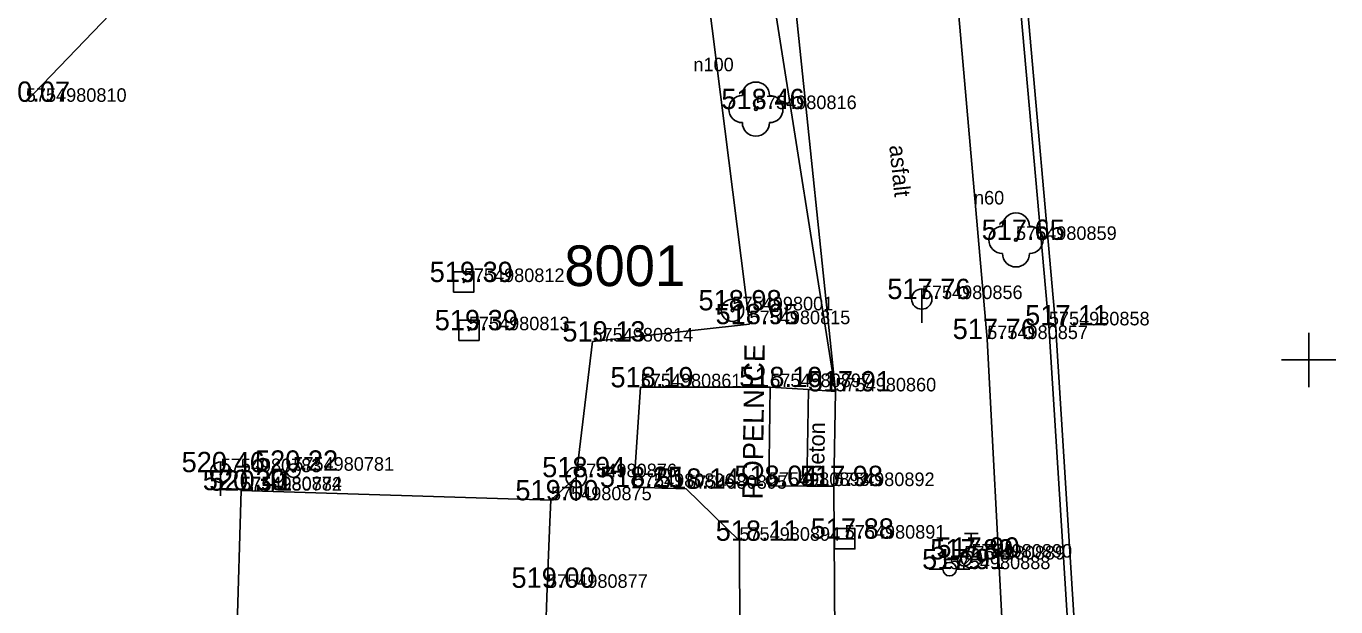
# Model space of a CAD drawing. Extents: x -669251 to -668549, y -1128351 to -1127698.
# Drawn here: x -669047.33 to -668999, y -1128109.11 to -1128087.68 of the extents above; entities that cross this region are included whole.
import ezdxf

# ---------------------------------------------------------------- set-up
doc = ezdxf.new("R2010")
doc.units = 0
for name, color, linetype in [('Vrstva 1', 7, 'Continuous'), ('Vrstva 10', 7, 'Continuous'), ('Vrstva 11', 7, 'Continuous'), ('Vrstva 14', 7, 'Continuous'), ('Vrstva 2', 7, 'Continuous'), ('Vrstva 22', 7, 'Continuous'), ('Vrstva 25', 7, 'Continuous'), ('Vrstva 26', 7, 'Continuous'), ('Vrstva 27', 7, 'Continuous'), ('Vrstva 28', 7, 'Continuous'), ('Vrstva 3', 7, 'Continuous'), ('Vrstva 40', 7, 'Continuous'), ('Vrstva 42', 7, 'Continuous'), ('Vrstva 47', 7, 'Continuous'), ('Vrstva 5', 7, 'Continuous'), ('Vrstva 6', 7, 'Continuous'), ('Vrstva 61', 7, 'Continuous'), ('Vrstva 63', 7, 'Continuous'), ('Vrstva 7', 7, 'Continuous')]:
    doc.layers.add(name, color=color, linetype=linetype)

msp = doc.modelspace()

# ---------------------------------------------------------------- linework, layer by layer
at = {"layer": 'Vrstva 1'}
for p, q in [((-669020.399, -1128090.739), (-669020.399, -1128090.739)), ((-669010.803, -1128095.567), (-669010.803, -1128095.567)), ((-669031.179, -1128097.122), (-669031.179, -1128097.122)), ((-669021.263, -1128098.168), (-669021.263, -1128098.168)), ((-669014.276, -1128097.751), (-669014.276, -1128097.751)), ((-669030.993, -1128098.902), (-669030.993, -1128098.902)), ((-669020.634, -1128098.678), (-669020.634, -1128098.678)), ((-669009.588, -1128098.722), (-669009.588, -1128098.722)), ((-669026.428, -1128099.318), (-669026.428, -1128099.318)), ((-669011.864, -1128099.227), (-669011.864, -1128099.227)), ((-669024.652, -1128101.009), (-669024.652, -1128101.009)), ((-669019.87, -1128101.001), (-669019.87, -1128101.001)), ((-669017.465, -1128101.159), (-669017.465, -1128101.159)), ((-669040.152, -1128104.141), (-669040.152, -1128104.141)), ((-669037.469, -1128104.087), (-669037.469, -1128104.087)), ((-669027.032, -1128104.327), (-669027.032, -1128104.327)), ((-669039.393, -1128104.806), (-669039.393, -1128104.806)), ((-669039.392, -1128104.823), (-669039.392, -1128104.823)), ((-669024.904, -1128104.69), (-669024.904, -1128104.69)), ((-669022.971, -1128104.752), (-669022.971, -1128104.752)), ((-669019.924, -1128104.648), (-669019.924, -1128104.648)), ((-669017.523, -1128104.654), (-669017.523, -1128104.654)), ((-669027.963, -1128105.18), (-669027.963, -1128105.18)), ((-669021.008, -1128106.674), (-669021.008, -1128106.674)), ((-669017.124, -1128106.596), (-669017.124, -1128106.596)), ((-669012.449, -1128107.296), (-669012.449, -1128107.296)), ((-669013.25, -1128107.721), (-669013.25, -1128107.721)), ((-669012.711, -1128107.363), (-669012.711, -1128107.363)), ((-669028.107, -1128108.41), (-669028.107, -1128108.41))]:
    msp.add_line(p, q, dxfattribs=at)
at = {"layer": 'Vrstva 10'}
for p, q in [((-669017.465, -1128101.159), (-669020.621, -1128070.658)), ((-669014.223, -1128072.423), (-669011.864, -1128099.227)), ((-669011.864, -1128099.227), (-669010.935, -1128116.927)), ((-669024.904, -1128104.69), (-669024.652, -1128101.009)), ((-669024.652, -1128101.009), (-669019.87, -1128101.001)), ((-669019.87, -1128101.001), (-669019.924, -1128104.648)), ((-669018.459, -1128101.094), (-669017.465, -1128101.159)), ((-669017.523, -1128104.654), (-669017.465, -1128101.159)), ((-669022.971, -1128104.752), (-669024.904, -1128104.69)), ((-669021.008, -1128106.674), (-669022.971, -1128104.752)), ((-669018.522, -1128104.652), (-669017.523, -1128104.654)), ((-669017.523, -1128104.654), (-669017.454, -1128116.14)), ((-669020.975, -1128113.944), (-669021.008, -1128106.674))]:
    msp.add_line(p, q, dxfattribs=at)
at = {"layer": 'Vrstva 11'}
for p, q in [((-669018.459, -1128101.094), (-669019.87, -1128101.001)), ((-669018.522, -1128104.652), (-669018.459, -1128101.094)), ((-669019.924, -1128104.648), (-669018.522, -1128104.652))]:
    msp.add_line(p, q, dxfattribs=at)
at = {"layer": 'Vrstva 14'}
for p, q in [((-669020.634, -1128098.678), (-669025.352, -1128061.307)), ((-669047.339, -1128090.47), (-669038.666, -1128081.423)), ((-669017.465, -1128101.159), (-669019.787, -1128086.415)), ((-669026.428, -1128099.318), (-669020.634, -1128098.678)), ((-669027.032, -1128104.327), (-669026.428, -1128099.318)), ((-669027.963, -1128105.18), (-669027.032, -1128104.327))]:
    msp.add_line(p, q, dxfattribs=at)
at = {"layer": 'Vrstva 22'}
for centre in [(-669020.399, -1128090.739), (-669010.803, -1128095.567)]:
    msp.add_circle(centre, 0.05, dxfattribs=at)
for centre, start, end in [((-669020.399, -1128090.239), 0, 180), ((-669020.899, -1128090.739), 90, 270), ((-669019.899, -1128090.739), 270, 90), ((-669020.399, -1128091.239), 180, 0), ((-669010.803, -1128095.067), 0, 180), ((-669011.303, -1128095.567), 90, 270), ((-669010.303, -1128095.567), 270, 90), ((-669010.803, -1128096.067), 180, 0)]:
    msp.add_arc(centre, 0.5, start, end, dxfattribs=at)
at = {"layer": 'Vrstva 25'}
for radius in [0.25, 0.05]:
    msp.add_circle((-669037.469, -1128104.087), radius, dxfattribs=at)
at = {"layer": 'Vrstva 26'}
for points in [[(-669031.555, -1128097.495), (-669030.805, -1128097.495), (-669030.805, -1128096.745), (-669031.555, -1128096.745)], [(-669031.365, -1128099.275), (-669030.615, -1128099.275), (-669030.615, -1128098.525), (-669031.365, -1128098.525)]]:
    msp.add_lwpolyline(points, close=True, dxfattribs=at)
for centre in [(-669031.18, -1128097.12), (-669030.99, -1128098.9)]:
    msp.add_circle(centre, 0.02, dxfattribs=at)
at = {"layer": 'Vrstva 27'}
for p, q in [((-669014.28, -1128097.375), (-669014.28, -1128098.625)), ((-669040.15, -1128103.765), (-669040.15, -1128105.015)), ((-669027.03, -1128103.955), (-669027.03, -1128105.205)), ((-669017.495, -1128106.6), (-669016.745, -1128106.6))]:
    msp.add_line(p, q, dxfattribs=at)
msp.add_lwpolyline([(-669017.495, -1128106.974), (-669016.745, -1128106.974), (-669016.745, -1128106.224), (-669017.495, -1128106.224)], close=True, dxfattribs=at)
for centre in [(-669014.28, -1128097.75), (-669040.15, -1128104.14), (-669027.03, -1128104.33)]:
    msp.add_circle(centre, 0.375, dxfattribs=at)
at = {"layer": 'Vrstva 28'}
for p, q in [((-669012.7, -1128106.4), (-669012.2, -1128106.4)), ((-669012.45, -1128106.925), (-669012.45, -1128106.4)), ((-669012.715, -1128107.565), (-669012.185, -1128107.035)), ((-669013.5, -1128107.72), (-669014, -1128107.72)), ((-669012.96, -1128107.36), (-669013.46, -1128107.36)), ((-669013, -1128107.72), (-669012.5, -1128107.72)), ((-669012.46, -1128107.36), (-669011.96, -1128107.36))]:
    msp.add_line(p, q, dxfattribs=at)
for centre, radius in [((-669012.71, -1128107.36), 0.25), ((-669012.45, -1128107.3), 0.375), ((-669013.25, -1128107.72), 0.25)]:
    msp.add_circle(centre, radius, dxfattribs=at)
at = {"layer": 'Vrstva 5'}
for p, q in [((-669039.619, -1128112.278), (-669039.392, -1128104.823)), ((-669039.392, -1128104.823), (-669027.963, -1128105.18)), ((-669027.963, -1128105.18), (-669027.998, -1128105.979)), ((-669028.107, -1128108.41), (-669028.266, -1128113.226))]:
    msp.add_line(p, q, dxfattribs=at)
at = {"layer": 'Vrstva 6'}
msp.add_line((-669028.107, -1128108.41), (-669027.998, -1128105.979), dxfattribs=at)
at = {"layer": 'Vrstva 61'}
for p, q in [((-669000, -1128099), (-669000, -1128101)), ((-669001, -1128100), (-668999, -1128100))]:
    msp.add_line(p, q, dxfattribs=at)
at = {"layer": 'Vrstva 63'}
for radius in [0.412, 0.412, 0.05, 0.05]:
    msp.add_circle((-669021.263, -1128098.168), radius, dxfattribs=at)
at = {"layer": 'Vrstva 7'}
for p, q in [((-669009.588, -1128098.722), (-669011.699, -1128075.024)), ((-669009.339, -1128098.682), (-669011.437, -1128075.141)), ((-669008.439, -1128117.019), (-669009.588, -1128098.722)), ((-669008.195, -1128116.912), (-669009.339, -1128098.682))]:
    msp.add_line(p, q, dxfattribs=at)

# ---------------------------------------------------------------- texts
at = {"layer": 'Vrstva 2'}
for s, p in [('5754980810', (-669047.339, -1128090.47)), ('5754980816', (-669020.399, -1128090.739)), ('5754980859', (-669010.803, -1128095.567)), ('5754980812', (-669031.179, -1128097.122)), ('5754998001', (-669021.263, -1128098.168)), ('5754980856', (-669014.276, -1128097.751)), ('5754980813', (-669030.993, -1128098.902)), ('5754980815', (-669020.634, -1128098.678)), ('5754980858', (-669009.588, -1128098.722)), ('5754980814', (-669026.428, -1128099.318)), ('5754980857', (-669011.864, -1128099.227)), ('5754980861', (-669024.652, -1128101.009)), ('5754980897', (-669019.87, -1128101.001)), ('5754980860', (-669017.465, -1128101.159)), ('5754980783', (-669040.152, -1128104.141)), ('5754980781', (-669037.469, -1128104.087)), ('5754980876', (-669027.032, -1128104.327)), ('5754980874', (-669039.393, -1128104.806)), ('5754980782', (-669039.392, -1128104.823)), ('5754980896', (-669024.904, -1128104.69)), ('5754980895', (-669022.971, -1128104.752)), ('5754980893', (-669019.924, -1128104.648)), ('5754980892', (-669017.523, -1128104.654)), ('5754980875', (-669027.963, -1128105.18)), ('5754980894', (-669021.008, -1128106.674)), ('5754980891', (-669017.124, -1128106.596)), ('5754980889', (-669012.711, -1128107.363)), ('5754980890', (-669012.449, -1128107.296)), ('5754980888', (-669013.25, -1128107.721)), ('5754980877', (-669028.107, -1128108.41))]:
    msp.add_text(s, height=0.5, dxfattribs=at).set_placement(p)
at = {"layer": 'Vrstva 3'}
for s, p in [('520.07 ', (-669048.775, -1128090.47)), ('518.46 ', (-669021.673, -1128090.739)), ('517.65 ', (-669012.069, -1128095.567)), ('519.39 ', (-669032.436, -1128097.122)), ('517.76 ', (-669015.55, -1128097.751)), ('518.98 ', (-669022.517, -1128098.168)), ('519.39 ', (-669032.25, -1128098.902)), ('518.95 ', (-669021.888, -1128098.678)), ('517.11 ', (-669010.462, -1128098.722)), ('519.13 ', (-669027.54, -1128099.318)), ('517.76 ', (-669013.138, -1128099.227)), ('518.19 ', (-669025.766, -1128101.009)), ('518.10 ', (-669021.016, -1128101.001)), ('517.91 ', (-669018.482, -1128101.159)), ('520.46 ', (-669041.59, -1128104.141)), ('520.22 ', (-669038.884, -1128104.087)), ('518.94 ', (-669028.286, -1128104.327)), ('518.25 ', (-669026.156, -1128104.69)), ('518.04 ', (-669021.198, -1128104.648)), ('517.98 ', (-669018.777, -1128104.654)), ('520.39 ', (-669040.811, -1128104.806)), ('520.41 ', (-669040.57, -1128104.823)), ('519.00 ', (-669029.274, -1128105.18)), ('518.14 ', (-669024.081, -1128104.752)), ('517.88 ', (-669018.376, -1128106.596)), ('518.11 ', (-669021.882, -1128106.674)), ('517.89 ', (-669013.966, -1128107.363)), ('517.90 ', (-669013.739, -1128107.296)), ('517.91 ', (-669014.267, -1128107.721)), ('519.00 ', (-669029.418, -1128108.41))]:
    msp.add_text(s, height=0.75, dxfattribs=at).set_placement(p)
at = {"layer": 'Vrstva 40'}
for s, rotation, p in [('asfalt', 275.9075, (-669015.479, -1128092.093)), ('beton', 89.0493, (-669017.881, -1128104.311))]:
    msp.add_text(s, height=0.6, rotation=rotation, dxfattribs=at).set_placement(p)
at = {"layer": 'Vrstva 42'}
msp.add_text('POPELNICE', height=0.75, rotation=89.1517, dxfattribs=at).set_placement((-669020.154, -1128105.153))
at = {"layer": 'Vrstva 47'}
for s, p in [('n100', (-669022.705, -1128089.343)), ('n60', (-669012.352, -1128094.26))]:
    msp.add_text(s, height=0.5, dxfattribs=at).set_placement(p)
at = {"layer": 'Vrstva 63'}
msp.add_text('8001', height=1.5, dxfattribs=at).set_placement((-669027.47, -1128097.271))
msp.add_text('8001', height=1.5, dxfattribs=at).set_placement((-669027.47, -1128097.271))

doc.saveas('drawing.dxf')
